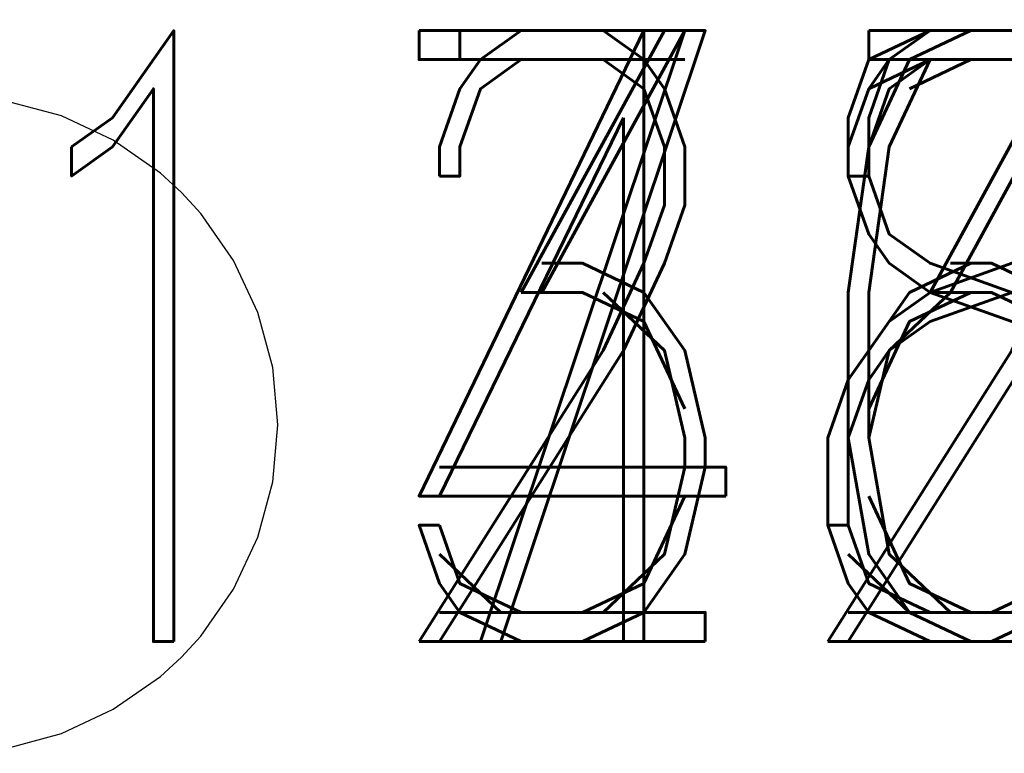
# Model space of a CAD drawing. Extents: x -2 to 113, y -136 to 16.
# Tile 466 of 541: x 111.67 to 113.44, y -31.98 to -30.66. Entities that reach past the tile are written whole.
import ezdxf
from ezdxf.enums import TextEntityAlignment as Align

# ---------------------------------------------------------------- set-up
doc = ezdxf.new("R2010")
doc.units = 0
doc.header["$MEASUREMENT"] = 0
doc.linetypes.add('SOLID', pattern=[0])
doc.layers.get('0').update_dxf_attribs({"linetype": 'SOLID'})
for name, color, linetype in [('22', 7, 'SOLID'), ('24', 7, 'SOLID'), ('27', 7, 'SOLID'), ('41', 7, 'SOLID'), ('63', 7, 'SOLID')]:
    doc.layers.add(name, color=color, linetype=linetype)
doc.styles.add('ROMAND', font='romand', dxfattribs={"height": 1})

# ---------------------------------------------------------------- blocks, each defined once
blk = doc.blocks.new('DMK_7')
at = {"color": 7, "linetype": 'SOLID'}
blk.add_lwpolyline([(0, -50), (8.7, -49.25), (17.1, -47), (25, -43.3), (32.15, -38.3), (35.35, -35.35), (38.3, -32.15), (43.3, -25), (47, -17.1), (49.25, -8.7), (50, 0), (49.25, 8.7), (47, 17.1), (43.3, 25), (38.3, 32.15), (35.35, 35.35), (32.15, 38.3), (25, 43.3), (17.1, 47), (8.7, 49.25), (0, 50), (-8.7, 49.25), (-17.1, 47), (-25, 43.3), (-32.15, 38.3), (-35.35, 35.35), (-38.3, 32.15), (-43.3, 25), (-47, 17.1), (-49.25, 8.7), (-50, 0), (-49.25, -8.7), (-47, -17.1), (-43.3, -25), (-38.3, -32.15), (-35.35, -35.35), (-32.15, -38.3), (-25, -43.3), (-17.1, -47), (-8.7, -49.25), (0, -50)], dxfattribs=at)

msp = doc.modelspace()

# ---------------------------------------------------------------- block references
at = {"layer": '22', "xscale": 0.01176470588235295, "yscale": 0.01176470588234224, "zscale": 14.70588235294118}
msp.add_blockref('DMK_7', (111.5472, -31.3885), dxfattribs=at)
at = {"layer": '24', "xscale": 0.01176470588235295, "yscale": 0.01176470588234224, "zscale": 14.70588235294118}
msp.add_blockref('DMK_7', (111.5472, -31.3885), dxfattribs=at)
at = {"layer": '27', "xscale": 0.01176470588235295, "yscale": 0.01176470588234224, "zscale": 14.70588235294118}
msp.add_blockref('DMK_7', (111.5472, -31.3885), dxfattribs=at)
at = {"layer": '41', "xscale": 0.01176470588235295, "yscale": 0.01176470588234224, "zscale": 14.70588235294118}
msp.add_blockref('DMK_7', (111.5472, -31.3885), dxfattribs=at)
at = {"layer": '63', "xscale": 0.01176470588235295, "yscale": 0.01176470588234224, "zscale": 14.70588235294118}
msp.add_blockref('DMK_7', (111.5472, -31.3885), dxfattribs=at)

# ---------------------------------------------------------------- texts
at = {"layer": '22', "color": 7, "style": 'ROMAND', "width": 0.78}
msp.add_text('123', height=1.09412, dxfattribs=at).set_placement((111.5472, -30.6826), align=Align.TOP_LEFT)
at = {"layer": '24', "color": 7, "style": 'ROMAND', "width": 0.78}
msp.add_text('178', height=1.09412, dxfattribs=at).set_placement((111.5472, -30.6826), align=Align.TOP_LEFT)
at = {"layer": '27', "color": 7, "style": 'ROMAND', "width": 0.78}
msp.add_text('142', height=1.09412, dxfattribs=at).set_placement((111.5472, -30.6826), align=Align.TOP_LEFT)
at = {"layer": '41', "color": 7, "style": 'ROMAND', "width": 0.78}
msp.add_text('126', height=1.09412, dxfattribs=at).set_placement((111.5472, -30.6826), align=Align.TOP_LEFT)
at = {"layer": '63', "color": 7, "style": 'ROMAND', "width": 0.78}
msp.add_text('132', height=1.09412, dxfattribs=at).set_placement((111.5472, -30.6826), align=Align.TOP_LEFT)

doc.saveas('drawing.dxf')
